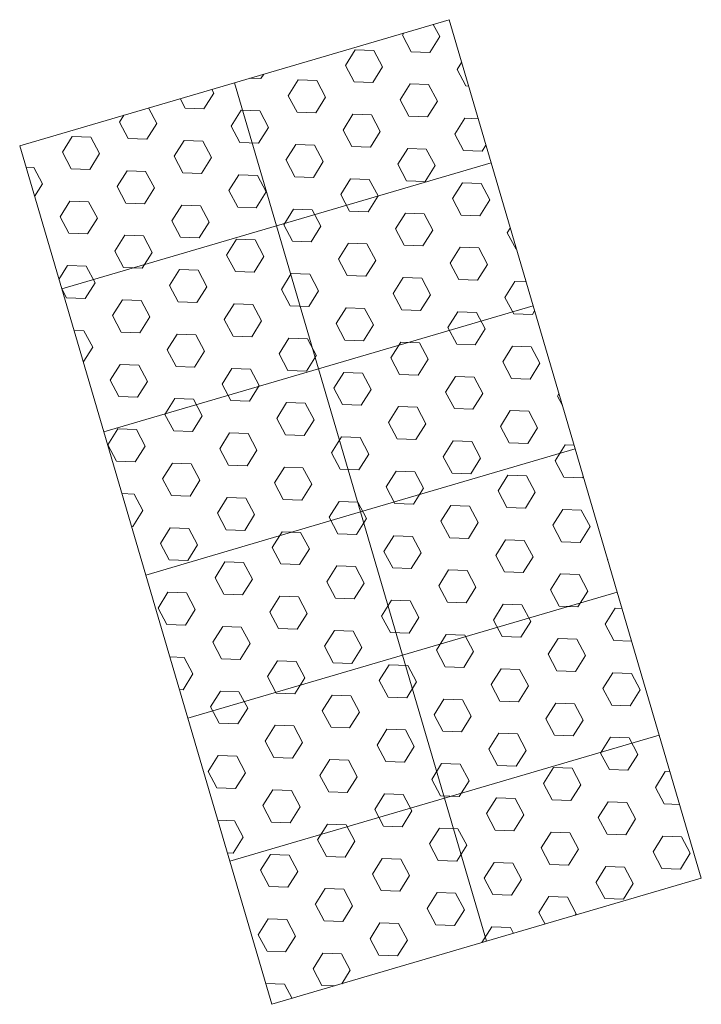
# Model space of a CAD drawing. Header units: inches. Extents: x -433 to 341, y -109 to 237.
# Tile 335 of 335: x 84.51 to 89.08, y 25.08 to 31.68. Entities that reach past the tile are written whole.
import ezdxf

# ---------------------------------------------------------------- set-up
doc = ezdxf.new("R2010")
doc.units = ezdxf.units.IN
doc.header["$MEASUREMENT"] = 0
doc.layers.add('1_naw mat', color=251, linetype='Continuous', lineweight=9)
doc.layers.add('1_poly easy', color=84, linetype='Continuous', lineweight=5)

msp = doc.modelspace()

# ---------------------------------------------------------------- hatches: boundary and pattern name
at = {"layer": '1_poly easy'}
h = msp.add_hatch(dxfattribs=at)
h.set_pattern_fill('HEX', color=256, angle=-122.04962)
h.set_pattern_definition([(237.9504, (66.98154, 34.5738), (0.1835084, -0.1148899), [0.125, -0.25]), (357.9504, (66.98154, 34.5738), (0.0077434, 0.2163678), [0.125, -0.25]), (297.9504, (66.9152, 34.46784), (0.1912517, 0.101478), [0.125, -0.25])])
h.paths.add_polyline_path([(89.0786, 25.9274), (86.2003, 25.0818), (84.5092, 30.8386), (87.3876, 31.6841)])

# ---------------------------------------------------------------- linework, layer by layer
at = {"layer": '1_naw mat'}
for points in [[(87.6694, 30.7247), (86.2302, 30.3019), (85.9484, 31.2614), (87.3876, 31.6841)], [(86.2302, 30.3019), (84.791, 29.8791), (84.5092, 30.8386), (85.9484, 31.2614)], [(87.9513, 29.7652), (86.5121, 29.3424), (86.2302, 30.3019), (87.6694, 30.7247)], [(86.5121, 29.3424), (85.0729, 28.9197), (84.791, 29.8791), (86.2302, 30.3019)], [(88.2331, 28.8058), (86.7939, 28.383), (86.5121, 29.3424), (87.9513, 29.7652)], [(86.7939, 28.383), (85.3547, 27.9602), (85.0729, 28.9197), (86.5121, 29.3424)], [(88.515, 27.8463), (87.0758, 27.4235), (86.7939, 28.383), (88.2331, 28.8058)], [(87.0758, 27.4235), (85.6366, 27.0008), (85.3547, 27.9602), (86.7939, 28.383)], [(88.7968, 26.8868), (87.3576, 26.4641), (87.0758, 27.4235), (88.515, 27.8463)], [(87.3576, 26.4641), (85.9184, 26.0413), (85.6366, 27.0008), (87.0758, 27.4235)], [(89.0786, 25.9274), (87.6395, 25.5046), (87.3576, 26.4641), (88.7968, 26.8868)], [(87.6395, 25.5046), (86.2003, 25.0818), (85.9184, 26.0413), (87.3576, 26.4641)]]:
    msp.add_lwpolyline(points, close=True, dxfattribs=at)

doc.saveas('drawing.dxf')
